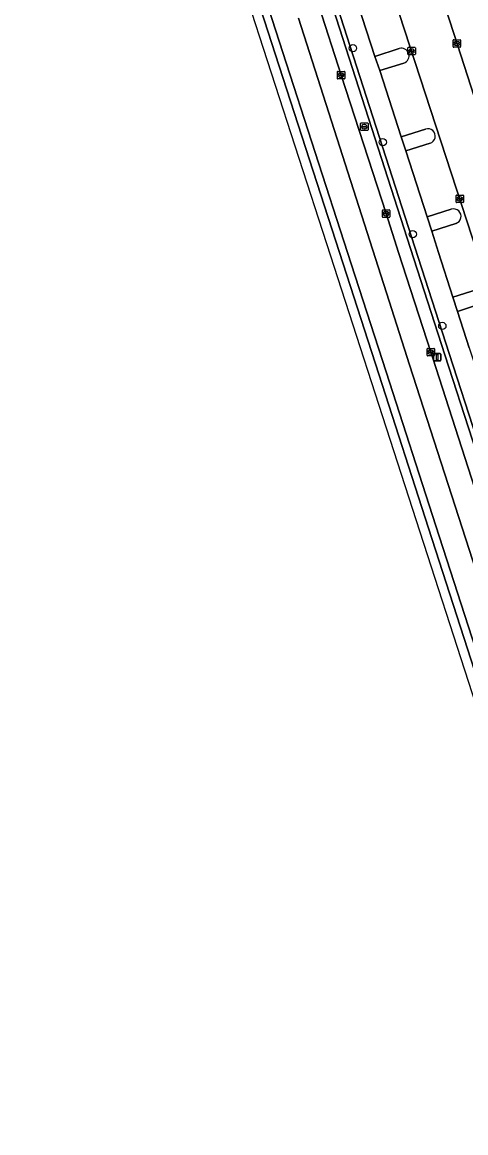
# Model space of a CAD drawing. Extents: x 159371 to 159986, y 382987 to 383597.
# Drawn here: x 159378.3 to 159437.8, y 383131.9 to 383280.9 of the extents above; entities that cross this region are included whole.
import ezdxf

# ---------------------------------------------------------------- set-up
doc = ezdxf.new("R2010")
doc.units = 0
for name, color, linetype in [('IMGEO_Berm_groen', 7, 'Continuous'), ('IMGEO_Boom', 7, 'Continuous'), ('IMGEO_Groenvoorziening', 7, 'Continuous'), ('IMGEO_Haag', 7, 'Continuous'), ('IMGEO_Kolk', 7, 'Continuous'), ('IMGEO_Lichtmast', 7, 'Continuous'), ('IMGEO_Parkeervlak_open', 7, 'Continuous'), ('IMGEO_Rijbaan_lokaal_open', 7, 'Continuous'), ('IMGEO_Rijbaan_regionaal_gesloten', 7, 'Continuous'), ('IMGEO_Rioolput', 7, 'Continuous'), ('IMGEO_Verkeerseiland_gesloten', 7, 'Continuous'), ('IMGEO_Voetpad_open', 7, 'Continuous')]:
    doc.layers.add(name, color=color, linetype=linetype)

msp = doc.modelspace()

# ---------------------------------------------------------------- linework, layer by layer
at = {"layer": 'IMGEO_Berm_groen'}
for points in [[(159435.02, 383236.27), (159430.41, 383250.52), (159413.5, 383303.04), (159412.41, 383306.63), (159410.8, 383312.64), (159410.52, 383313.71), (159405.85, 383331.95)], [(159406.76, 383330.63), (159408.58, 383323.61), (159411.1, 383313.85), (159411.38, 383312.79), (159412.99, 383306.79), (159414.07, 383303.21), (159430.98, 383250.71), (159435.59, 383236.44), (159472.72, 383122.01), (159492.24, 383063.66), (159493.79, 383059.37), (159494.63, 383071.48), (159494.81, 383074.2), (159494.98, 383076.68), (159494.99, 383077)], [(159415.12, 383292.41), (159421.09, 383273.78), (159427.13, 383255.21), (159428.82, 383250), (159433.13, 383236.63), (159433.4, 383235.81), (159439.46, 383217.09), (159440.08, 383215.17), (159445.2, 383199.45), (159451.82, 383178.92), (159457.54, 383161.29), (159463.85, 383141.73), (159476.5, 383102.62)], [(159438.3, 383237.23), (159436.72, 383242.1), (159436.1, 383244), (159434.18, 383250), (159433.26, 383252.86), (159432.64, 383254.78), (159429.78, 383263.64), (159429.16, 383265.53), (159426.29, 383274.4), (159425.63, 383276.28), (159422.75, 383285.13)], [(159493.69, 383057.89), (159491.67, 383063.47), (159472.15, 383121.83), (159435.02, 383236.27)]]:
    msp.add_lwpolyline(points, dxfattribs=at)
at = {"layer": 'IMGEO_Boom'}
for centre in [(159422.68, 383277.4), (159426.68, 383264.79), (159430.71, 383252.45), (159434.68, 383240.15)]:
    msp.add_circle(centre, 0.489, dxfattribs=at)
at = {"layer": 'IMGEO_Groenvoorziening'}
msp.add_lwpolyline([(159472.72, 383122.01), (159435.59, 383236.44), (159430.98, 383250.71), (159414.07, 383303.21), (159412.99, 383306.79), (159411.38, 383312.79), (159411.1, 383313.85), (159410.52, 383313.71), (159410.8, 383312.64), (159412.41, 383306.63), (159413.5, 383303.04), (159430.41, 383250.52), (159435.02, 383236.27), (159472.15, 383121.83), (159491.67, 383063.47), (159493.69, 383057.89), (159493.72, 383058.24), (159493.74, 383058.62), (159493.79, 383059.37), (159492.24, 383063.66)], close=True, dxfattribs=at)
for points in [[(159428.9, 383277.34), (159425.63, 383276.28), (159426.29, 383274.4), (159429.53, 383275.41)], [(159432.42, 383266.54), (159429.16, 383265.53), (159429.78, 383263.64), (159433.03, 383264.67)], [(159435.89, 383255.79), (159432.64, 383254.78), (159433.26, 383252.86), (159436.49, 383253.9)], [(159439.36, 383245.05), (159436.1, 383244), (159436.72, 383242.1), (159439.96, 383243.14)]]:
    msp.add_lwpolyline(points, dxfattribs=at)
for centre, radius, start, end in [((159429.2, 383276.37), 1.02, 288.679, 107.4245), ((159432.75, 383265.61), 0.987, 286.5713, 109.5088), ((159436.21, 383254.85), 0.993, 286.2934, 108.5695)]:
    msp.add_arc(centre, radius, start, end, dxfattribs=at)
at = {"layer": 'IMGEO_Haag'}
msp.add_lwpolyline([(159430.98, 383250.71), (159414.07, 383303.21), (159412.99, 383306.79), (159411.38, 383312.79), (159411.1, 383313.85), (159410.52, 383313.71), (159410.8, 383312.64), (159412.41, 383306.63), (159413.5, 383303.04), (159430.41, 383250.52), (159435.02, 383236.27), (159472.15, 383121.83), (159491.67, 383063.47), (159493.69, 383057.89), (159493.72, 383058.24), (159493.74, 383058.62), (159493.79, 383059.37), (159492.24, 383063.66), (159472.72, 383122.01), (159435.59, 383236.44)], close=True, dxfattribs=at)
at = {"layer": 'IMGEO_Kolk'}
for p, q in [((159436.14, 383277.61), (159436.14, 383278.46)), ((159436.21, 383278.53), (159437.06, 383278.53)), ((159436.39, 383278.03), (159436.39, 383278.04)), ((159436.83, 383277.99), (159436.43, 383277.99)), ((159436.44, 383278.08), (159436.84, 383278.08)), ((159436.62, 383278.31), (159436.65, 383278.31)), ((159436.88, 383278.04), (159436.88, 383278.03)), ((159437.14, 383278.46), (159437.14, 383277.61)), ((159430.06, 383276.59), (159430.06, 383277.44)), ((159430.13, 383277.52), (159430.99, 383277.52)), ((159430.99, 383276.51), (159430.13, 383276.51)), ((159430.32, 383277.01), (159430.32, 383277.02)), ((159430.36, 383277.06), (159430.76, 383277.06)), ((159430.76, 383276.97), (159430.36, 383276.97)), ((159430.55, 383277.29), (159430.57, 383277.29)), ((159430.57, 383276.74), (159430.55, 383276.74)), ((159430.8, 383277.02), (159430.8, 383277.01)), ((159431.06, 383277.44), (159431.06, 383276.59)), ((159437.06, 383277.53), (159436.21, 383277.53)), ((159436.65, 383277.75), (159436.62, 383277.75)), ((159420.59, 383273.35), (159420.59, 383274.21)), ((159420.66, 383274.28), (159421.52, 383274.28)), ((159420.85, 383273.77), (159420.85, 383273.79)), ((159420.89, 383273.82), (159421.29, 383273.82)), ((159421.28, 383273.74), (159420.89, 383273.74)), ((159421.1, 383273.5), (159421.07, 383273.5)), ((159421.08, 383274.06), (159421.1, 383274.06)), ((159421.33, 383273.79), (159421.33, 383273.77)), ((159421.59, 383274.21), (159421.59, 383273.35)), ((159421.52, 383273.28), (159420.66, 383273.28)), ((159436.52, 383256.77), (159436.52, 383257.63)), ((159436.59, 383257.7), (159437.45, 383257.7)), ((159436.78, 383257.19), (159436.78, 383257.21)), ((159436.82, 383257.24), (159437.22, 383257.24)), ((159437.22, 383257.16), (159436.82, 383257.16)), ((159437.01, 383257.48), (159437.03, 383257.48)), ((159437.26, 383257.21), (159437.26, 383257.19)), ((159437.52, 383257.63), (159437.52, 383256.77)), ((159426.63, 383254.79), (159426.63, 383255.64)), ((159426.71, 383255.71), (159427.56, 383255.71)), ((159427.63, 383255.64), (159427.63, 383254.79)), ((159437.45, 383256.7), (159436.59, 383256.7)), ((159437.03, 383256.92), (159437, 383256.92)), ((159427.56, 383254.71), (159426.71, 383254.71)), ((159426.89, 383255.21), (159426.89, 383255.22)), ((159427.33, 383255.17), (159426.93, 383255.17)), ((159426.94, 383255.26), (159427.33, 383255.26)), ((159427.12, 383255.49), (159427.15, 383255.49)), ((159427.14, 383254.93), (159427.12, 383254.93)), ((159427.38, 383255.22), (159427.38, 383255.21)), ((159432.63, 383236.21), (159432.63, 383237.06)), ((159432.7, 383237.13), (159433.56, 383237.13)), ((159432.89, 383236.63), (159432.89, 383236.64)), ((159432.93, 383236.68), (159433.33, 383236.68)), ((159433.33, 383236.59), (159432.93, 383236.59)), ((159433.12, 383236.91), (159433.14, 383236.91)), ((159433.14, 383236.35), (159433.12, 383236.35)), ((159433.37, 383236.64), (159433.37, 383236.63)), ((159433.63, 383237.06), (159433.63, 383236.21)), ((159433.56, 383236.13), (159432.7, 383236.13))]:
    msp.add_line(p, q, dxfattribs=at)
for points in [[(159436.14, 383277.61), (159436.14, 383278.46)], [(159436.21, 383278.53), (159437.06, 383278.53)], [(159437.14, 383278.46), (159437.14, 383277.61)], [(159430.06, 383276.59), (159430.06, 383277.44)], [(159430.13, 383277.52), (159430.99, 383277.52)], [(159430.99, 383276.51), (159430.13, 383276.51)], [(159431.06, 383277.44), (159431.06, 383276.59)], [(159437.06, 383277.53), (159436.21, 383277.53)], [(159420.59, 383273.35), (159420.59, 383274.21)], [(159420.66, 383274.28), (159421.52, 383274.28)], [(159421.59, 383274.21), (159421.59, 383273.35)], [(159421.52, 383273.28), (159420.66, 383273.28)], [(159436.52, 383256.77), (159436.52, 383257.63)], [(159436.59, 383257.7), (159437.45, 383257.7)], [(159437.52, 383257.63), (159437.52, 383256.77)], [(159426.63, 383254.79), (159426.63, 383255.64)], [(159426.71, 383255.71), (159427.56, 383255.71)], [(159427.63, 383255.64), (159427.63, 383254.79)], [(159437.45, 383256.7), (159436.59, 383256.7)], [(159427.56, 383254.71), (159426.71, 383254.71)], [(159432.63, 383236.21), (159432.63, 383237.06)], [(159432.7, 383237.13), (159433.56, 383237.13)], [(159433.63, 383237.06), (159433.63, 383236.21)], [(159433.56, 383236.13), (159432.7, 383236.13)]]:
    msp.add_lwpolyline(points, dxfattribs=at)
for centre, radius, start, end in [((159436.21, 383278.46), 0.0765, 91.552, 178.448), ((159436.21, 383278.46), 0.0765, 91.552, 178.448), ((159436.44, 383278.04), 0.0403, 85.8775, 175.7526), ((159436.43, 383278.03), 0.0366, 178.938, 274.7102), ((159436.84, 383278.03), 0.043, 264.8664, 352.4533), ((159436.84, 383278.04), 0.0386, 1.7309, 96.639), ((159437.06, 383278.46), 0.0765, 1.552, 88.448), ((159437.06, 383278.46), 0.0765, 1.552, 88.448), ((159430.14, 383277.44), 0.0765, 91.552, 178.448), ((159430.14, 383277.44), 0.0765, 91.552, 178.448), ((159430.14, 383276.59), 0.0765, 181.552, 268.448), ((159430.14, 383276.59), 0.0765, 181.552, 268.448), ((159430.36, 383277.02), 0.0403, 85.8775, 175.7526), ((159430.36, 383277.01), 0.0366, 178.938, 274.7102), ((159430.76, 383277.02), 0.0386, 1.7309, 96.639), ((159430.76, 383277.01), 0.043, 264.8664, 352.4533), ((159430.98, 383277.44), 0.0765, 1.552, 88.448), ((159430.98, 383277.44), 0.0765, 1.552, 88.448), ((159430.98, 383276.59), 0.0765, 271.552, 358.448), ((159430.98, 383276.59), 0.0765, 271.552, 358.448), ((159436.21, 383277.61), 0.0765, 181.552, 268.448), ((159436.21, 383277.61), 0.0765, 181.552, 268.448), ((159437.06, 383277.61), 0.0765, 271.552, 358.448), ((159437.06, 383277.61), 0.0765, 271.552, 358.448), ((159420.66, 383274.21), 0.0765, 91.552, 178.448), ((159420.66, 383274.21), 0.0765, 91.552, 178.448), ((159420.89, 383273.78), 0.0403, 85.8775, 175.7526), ((159420.88, 383273.77), 0.0366, 178.938, 274.7102), ((159421.29, 383273.78), 0.043, 264.8664, 352.4533), ((159421.29, 383273.79), 0.0386, 1.7309, 96.639), ((159421.51, 383274.21), 0.0765, 1.552, 88.448), ((159421.51, 383274.21), 0.0765, 1.552, 88.448), ((159420.66, 383273.36), 0.0765, 181.552, 268.448), ((159420.66, 383273.36), 0.0765, 181.552, 268.448), ((159421.51, 383273.36), 0.0765, 271.552, 358.448), ((159421.51, 383273.36), 0.0765, 271.552, 358.448), ((159436.6, 383257.62), 0.0765, 91.552, 178.448), ((159436.6, 383257.62), 0.0765, 91.552, 178.448), ((159436.82, 383257.2), 0.0403, 85.8775, 175.7526), ((159436.81, 383257.19), 0.0366, 178.938, 274.7102), ((159437.22, 383257.2), 0.0386, 1.7309, 96.639), ((159437.22, 383257.2), 0.043, 264.8664, 352.4533), ((159437.44, 383257.62), 0.0765, 1.552, 88.448), ((159437.44, 383257.62), 0.0765, 1.552, 88.448), ((159426.71, 383255.64), 0.0765, 91.552, 178.448), ((159426.71, 383255.64), 0.0765, 91.552, 178.448), ((159427.56, 383255.64), 0.0765, 1.552, 88.448), ((159427.56, 383255.64), 0.0765, 1.552, 88.448), ((159436.6, 383256.77), 0.0765, 181.552, 268.448), ((159436.6, 383256.77), 0.0765, 181.552, 268.448), ((159437.44, 383256.77), 0.0765, 271.552, 358.448), ((159437.44, 383256.77), 0.0765, 271.552, 358.448), ((159426.71, 383254.79), 0.0765, 181.552, 268.448), ((159426.71, 383254.79), 0.0765, 181.552, 268.448), ((159426.93, 383255.22), 0.0403, 85.8775, 175.7526), ((159426.93, 383255.21), 0.0366, 178.938, 274.7102), ((159427.34, 383255.22), 0.0386, 1.7309, 96.639), ((159427.33, 383255.21), 0.043, 264.8664, 352.4533), ((159427.56, 383254.79), 0.0765, 271.552, 358.448), ((159427.56, 383254.79), 0.0765, 271.552, 358.448), ((159432.71, 383237.06), 0.0765, 91.552, 178.448), ((159432.71, 383237.06), 0.0765, 91.552, 178.448), ((159432.71, 383236.21), 0.0765, 181.552, 268.448), ((159432.71, 383236.21), 0.0765, 181.552, 268.448), ((159432.93, 383236.64), 0.0403, 85.8775, 175.7526), ((159432.93, 383236.63), 0.0366, 178.938, 274.7102), ((159433.33, 383236.64), 0.0386, 1.7309, 96.639), ((159433.33, 383236.63), 0.043, 264.8664, 352.4533), ((159433.55, 383237.06), 0.0765, 1.552, 88.448), ((159433.55, 383237.06), 0.0765, 1.552, 88.448), ((159433.55, 383236.21), 0.0765, 271.552, 358.448), ((159433.55, 383236.21), 0.0765, 271.552, 358.448)]:
    msp.add_arc(centre, radius, start, end, dxfattribs=at)
for centre, major_axis, ratio, start_param, end_param in [((159436.62, 383278.03), (-0.387, 0.002), 0.722429, 4.712389, 7.853982), ((159436.65, 383278.03), (-0.39, 0.002), 0.717154, 1.570796, 4.712389), ((159430.55, 383277.01), (-0.387, 0.002), 0.722429, 4.712389, 7.853982), ((159430.57, 383277.01), (-0.39, 0.002), 0.717154, 1.570796, 4.712389), ((159421.08, 383273.78), (-0.387, 0.002), 0.722429, 4.712389, 7.853982), ((159421.1, 383273.78), (-0.39, 0.002), 0.717154, 1.570796, 4.712389), ((159437.01, 383257.2), (-0.387, 0.002), 0.722429, 4.712389, 7.853982), ((159437.03, 383257.2), (-0.39, 0.002), 0.717154, 1.570796, 4.712389), ((159427.12, 383255.21), (-0.387, 0.002), 0.722429, 4.712389, 7.853982), ((159427.14, 383255.21), (-0.39, 0.002), 0.717154, 1.570796, 4.712389), ((159433.12, 383236.63), (-0.387, 0.002), 0.722429, 4.712389, 7.853982), ((159433.14, 383236.63), (-0.39, 0.002), 0.717154, 1.570796, 4.712389)]:
    msp.add_ellipse(centre, major_axis=major_axis, ratio=ratio, start_param=start_param, end_param=end_param, dxfattribs=at)
at = {"layer": 'IMGEO_Lichtmast'}
for p, q in [((159433.49, 383235.55), (159433.49, 383236.35)), ((159433.49, 383236.35), (159433.49, 383235.55)), ((159433.59, 383236.45), (159434.38, 383236.45)), ((159434.38, 383236.45), (159433.59, 383236.45)), ((159434.48, 383236.35), (159434.48, 383235.55)), ((159434.48, 383235.55), (159434.48, 383236.35)), ((159434.38, 383235.45), (159433.59, 383235.45)), ((159433.59, 383235.45), (159434.38, 383235.45))]:
    msp.add_line(p, q, dxfattribs=at)
msp.add_lwpolyline([(159433.91, 383236.32), (159434.06, 383236.32), (159434.06, 383235.57), (159433.91, 383235.57), (159433.91, 383236.32)], dxfattribs=at)
for centre, start, end in [((159433.59, 383236.35), 90, 180), ((159433.59, 383236.35), 90, 180), ((159434.38, 383236.35), 0, 90), ((159434.38, 383236.35), 360, 90), ((159433.59, 383235.55), 180, 270), ((159433.59, 383235.55), 180, 270), ((159434.38, 383235.55), 270, 0), ((159434.38, 383235.55), 270, 0)]:
    msp.add_arc(centre, 0.1, start, end, dxfattribs=at)
at = {"layer": 'IMGEO_Parkeervlak_open'}
for points in [[(159458.74, 383190.16), (159448.73, 383221.09), (159447.13, 383226.01), (159443.05, 383238.61), (159439.37, 383250), (159423.36, 383299.1)], [(159426, 383286.2), (159422.75, 383285.13), (159425.63, 383276.28), (159428.9, 383277.34)], [(159429.53, 383275.41), (159426.29, 383274.4), (159429.16, 383265.53), (159432.42, 383266.54)], [(159433.03, 383264.67), (159429.78, 383263.64), (159432.64, 383254.78), (159435.89, 383255.79)], [(159436.49, 383253.9), (159433.26, 383252.86), (159434.18, 383250), (159436.1, 383244), (159439.36, 383245.05)], [(159439.96, 383243.14), (159436.72, 383242.1), (159438.3, 383237.23), (159439.61, 383233.21), (159442.86, 383234.27)]]:
    msp.add_lwpolyline(points, dxfattribs=at)
for centre, radius, start, end in [((159429.2, 383276.37), 1.02, 288.679, 107.4245), ((159432.75, 383265.61), 0.987, 286.5713, 109.5088), ((159436.21, 383254.85), 0.993, 286.2934, 108.5695)]:
    msp.add_arc(centre, radius, start, end, dxfattribs=at)
at = {"layer": 'IMGEO_Rijbaan_lokaal_open'}
msp.add_lwpolyline([(159422.81, 383311), (159422.4, 383312.21), (159419.52, 383311.28), (159419.73, 383310.61), (159423.3, 383299.3), (159423.36, 383299.1), (159439.37, 383250), (159443.05, 383238.61), (159447.13, 383226.01), (159452.86, 383227.85), (159449.68, 383237.65), (159448.83, 383240.29), (159445.71, 383250), (159436.7, 383277.84), (159425.7, 383311.78), (159423.81, 383311.15)], dxfattribs=at)
at = {"layer": 'IMGEO_Rijbaan_regionaal_gesloten'}
msp.add_lwpolyline([(159490.91, 383018.96), (159492.33, 383019.51), (159488.26, 383035.08), (159486.23, 383042.86), (159485.16, 383046.93), (159484.2, 383050.63), (159483.23, 383054.33), (159481.96, 383059.18), (159480.9, 383062.86), (159477.46, 383074.39), (159474.86, 383082.72), (159471.48, 383093.55), (159456.6, 383139.57), (159432.84, 383213.01), (159426.15, 383233.7), (159420.87, 383250), (159392.56, 383337.47), (159379.44, 383378.03), (159378.28, 383377.14), (159419.12, 383251.19), (159440.17, 383186.27), (159452.97, 383146.4), (159478.75, 383066.08)], close=True, dxfattribs=at)
for points in [[(159404.58, 383303.68), (159421.96, 383250), (159427.14, 383233.99), (159433.83, 383213.33), (159457.58, 383139.94), (159472.48, 383093.79)], [(159476.5, 383102.62), (159463.85, 383141.73), (159457.54, 383161.29), (159451.82, 383178.92), (159445.2, 383199.45), (159440.08, 383215.17), (159439.46, 383217.09), (159433.4, 383235.81), (159433.13, 383236.63), (159428.82, 383250), (159427.13, 383255.21), (159421.09, 383273.78), (159415.12, 383292.41)], [(159415.38, 383281.41), (159427.53, 383243.46), (159430.29, 383234.91), (159439.23, 383207.25), (159449.88, 383174.54), (159461.47, 383138.59), (159473.22, 383102.58)], [(159473.22, 383102.58), (159461.47, 383138.59), (159449.88, 383174.54), (159439.23, 383207.25), (159430.29, 383234.91), (159427.53, 383243.46), (159415.38, 383281.41)]]:
    msp.add_lwpolyline(points, dxfattribs=at)
at = {"layer": 'IMGEO_Rioolput'}
for p, q in [((159423.71, 383266.44), (159423.71, 383267.29)), ((159423.79, 383267.37), (159424.64, 383267.37)), ((159424.64, 383266.37), (159423.79, 383266.37)), ((159423.97, 383266.86), (159423.97, 383266.87)), ((159424.41, 383266.82), (159424.01, 383266.82)), ((159424.02, 383266.91), (159424.41, 383266.91)), ((159424.2, 383267.15), (159424.23, 383267.15)), ((159424.22, 383266.59), (159424.2, 383266.59)), ((159424.46, 383266.87), (159424.46, 383266.86)), ((159424.71, 383267.29), (159424.71, 383266.44))]:
    msp.add_line(p, q, dxfattribs=at)
for points in [[(159423.71, 383266.44), (159423.71, 383267.29)], [(159423.79, 383267.37), (159424.64, 383267.37)], [(159424.64, 383266.37), (159423.79, 383266.37)], [(159424.71, 383267.29), (159424.71, 383266.44)]]:
    msp.add_lwpolyline(points, dxfattribs=at)
for centre, radius, start, end in [((159423.79, 383267.29), 0.0765, 91.552, 178.448), ((159423.79, 383267.29), 0.0765, 91.552, 178.448), ((159423.79, 383266.44), 0.0765, 181.552, 268.448), ((159423.79, 383266.44), 0.0765, 181.552, 268.448), ((159424.01, 383266.87), 0.0403, 85.8775, 175.7526), ((159424.01, 383266.86), 0.0366, 178.938, 274.7102), ((159424.42, 383266.87), 0.0386, 1.7309, 96.639), ((159424.41, 383266.87), 0.043, 264.8664, 352.4533), ((159424.64, 383267.29), 0.0765, 1.552, 88.448), ((159424.64, 383267.29), 0.0765, 1.552, 88.448), ((159424.64, 383266.44), 0.0765, 271.552, 358.448), ((159424.64, 383266.44), 0.0765, 271.552, 358.448)]:
    msp.add_arc(centre, radius, start, end, dxfattribs=at)
for centre, major_axis, ratio, start_param, end_param in [((159424.2, 383266.87), (-0.387, 0.002), 0.722429, 4.712389, 7.853982), ((159424.22, 383266.87), (-0.39, 0.002), 0.717154, 1.570796, 4.712389)]:
    msp.add_ellipse(centre, major_axis=major_axis, ratio=ratio, start_param=start_param, end_param=end_param, dxfattribs=at)
at = {"layer": 'IMGEO_Verkeerseiland_gesloten'}
for points in [[(159394.79, 383335.5), (159394.21, 383337.98), (159392.26, 383346.29), (159390.61, 383353.72), (159389.5, 383359.01), (159388.13, 383365.88), (159386.56, 383374.77), (159385.35, 383381.87), (159379.44, 383378.03), (159392.56, 383337.47), (159420.87, 383250), (159426.15, 383233.7), (159432.84, 383213.01), (159456.6, 383139.57), (159471.48, 383093.55)], [(159472.48, 383093.79), (159457.58, 383139.94), (159433.83, 383213.33), (159427.14, 383233.99), (159421.96, 383250), (159404.58, 383303.68), (159397.98, 383323.99)]]:
    msp.add_lwpolyline(points, dxfattribs=at)
at = {"layer": 'IMGEO_Voetpad_open'}
msp.add_lwpolyline([(159424.89, 383314.22), (159425.7, 383311.78), (159436.7, 383277.84), (159445.71, 383250), (159448.83, 383240.29), (159449.68, 383237.65), (159452.86, 383227.85), (159454.45, 383222.94), (159463.67, 383194.6), (159465.78, 383188.04)], dxfattribs=at)

doc.saveas('drawing.dxf')
